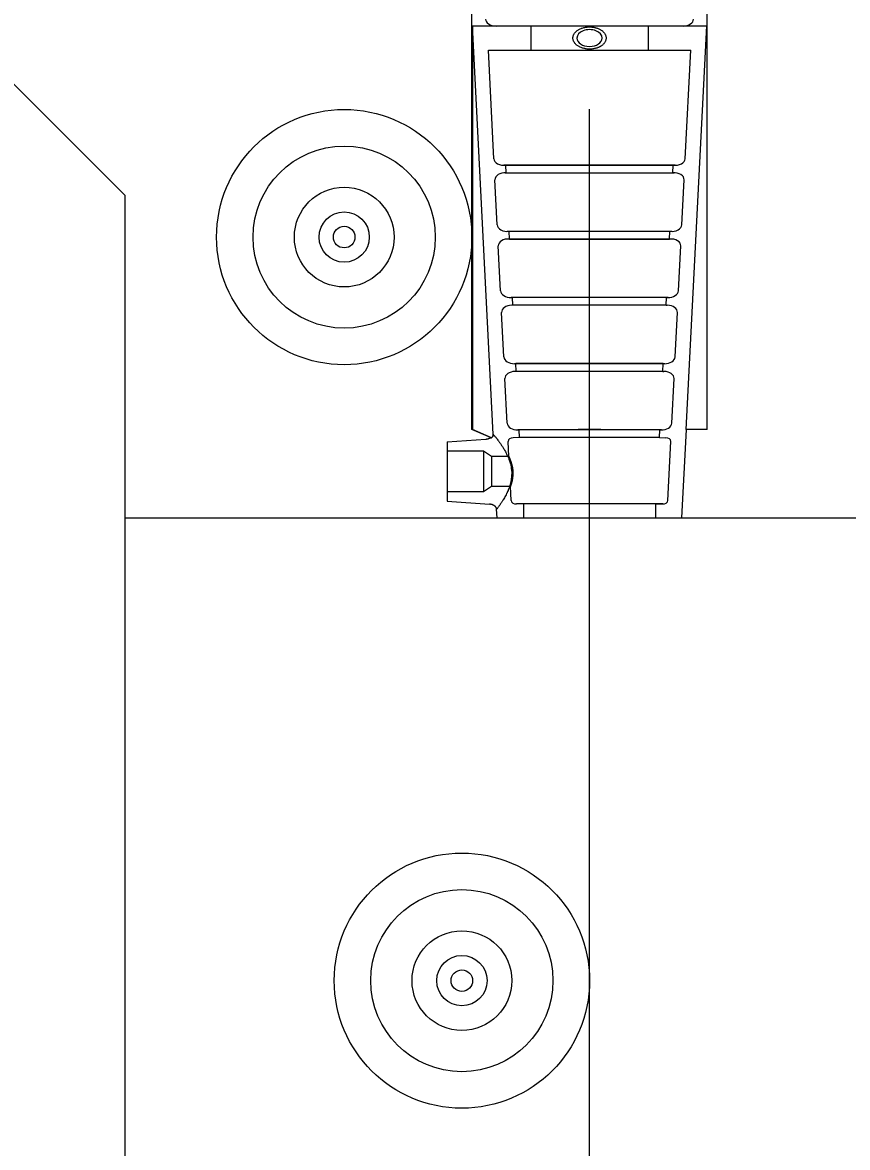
# Model space of a CAD drawing. Extents: x 641328 to 643024, y 298283 to 300065.
# Drawn here: x 641577.44 to 641582.37, y 299963.14 to 299969.87 of the extents above; entities that cross this region are included whole.
import ezdxf

# ---------------------------------------------------------------- set-up
doc = ezdxf.new("R2010")
doc.units = 0
doc.layers.add('2', color=7, linetype='Continuous')

msp = doc.modelspace()

# ---------------------------------------------------------------- linework, layer by layer
at = {"layer": '2'}
for p, q in [((641578.0502, 299968.8307), (641572.3581, 299974.5228)), ((641581.53, 299967.4315), (641581.53, 299972.9028)), ((641580.1229, 299967.4315), (641580.1229, 299972.0125)), ((641580.2507, 299967.4026), (641580.1262, 299969.8442)), ((641580.1262, 299969.8442), (641580.1262, 299967.4315)), ((641580.1262, 299969.8442), (641580.759, 299969.8442)), ((641580.759, 299969.8442), (641580.8939, 299969.8442)), ((641580.8939, 299969.8442), (641581.5267, 299969.8442)), ((641581.4036, 299967.4315), (641581.5267, 299969.8442)), ((641581.5267, 299969.8442), (641581.5267, 299967.4315)), ((641580.2218, 299969.7001), (641581.4311, 299969.7001)), ((641580.2545, 299969.0505), (641580.2218, 299969.7001)), ((641581.3984, 299969.0505), (641581.4311, 299969.7001)), ((641580.8265, 299907.3428), (641580.8265, 299969.347)), ((641581.3379, 299969.0115), (641580.315, 299969.0115)), ((641580.3257, 299969.0121), (641581.3272, 299969.0121)), ((641580.328, 299968.9659), (641580.3257, 299969.0121)), ((641581.3249, 299968.9659), (641581.3272, 299969.0121)), ((641580.2744, 299968.6548), (641580.2609, 299968.9245)), ((641580.3214, 299968.9662), (641581.3315, 299968.9662)), ((641580.328, 299968.9659), (641581.3249, 299968.9659)), ((641581.3785, 299968.6548), (641581.3921, 299968.9245)), ((641578.0502, 299904.9678), (641578.0502, 299968.8307)), ((641581.3179, 299968.6158), (641580.335, 299968.6158)), ((641580.3413, 299968.5705), (641581.3116, 299968.5705)), ((641580.3456, 299968.6165), (641581.3073, 299968.6165)), ((641580.3479, 299968.5702), (641580.3456, 299968.6165)), ((641581.305, 299968.5702), (641581.3073, 299968.6165)), ((641580.2943, 299968.2611), (641580.2808, 299968.5288)), ((641580.3479, 299968.5702), (641581.305, 299968.5702)), ((641581.3586, 299968.2611), (641581.3721, 299968.5288)), ((641581.2958, 299968.2206), (641580.3571, 299968.2206)), ((641580.3656, 299968.2208), (641580.3592, 299968.2207)), ((641580.3679, 299968.1746), (641580.3615, 299968.1745)), ((641581.2874, 299968.2208), (641580.3656, 299968.2208)), ((641580.3679, 299968.1746), (641580.3656, 299968.2208)), ((641581.285, 299968.1746), (641580.3679, 299968.1746)), ((641581.285, 299968.1746), (641581.2874, 299968.2208)), ((641581.285, 299968.1746), (641581.2914, 299968.1745)), ((641581.2874, 299968.2208), (641581.2937, 299968.2207)), ((641580.3142, 299967.8651), (641580.3008, 299968.1312)), ((641581.3387, 299967.8651), (641581.3521, 299968.1312)), ((641581.2759, 299967.8247), (641580.377, 299967.8247)), ((641580.3855, 299967.8248), (641580.3791, 299967.8247)), ((641580.3878, 299967.7786), (641580.3815, 299967.7785)), ((641581.2674, 299967.8248), (641580.3855, 299967.8248)), ((641580.3878, 299967.7786), (641580.3855, 299967.8248)), ((641581.2651, 299967.7786), (641580.3878, 299967.7786)), ((641581.2651, 299967.7786), (641581.2674, 299967.8248)), ((641581.2651, 299967.7786), (641581.2714, 299967.7785)), ((641581.2674, 299967.8248), (641581.2738, 299967.8247)), ((641580.3342, 299967.4691), (641580.3208, 299967.7352)), ((641581.3187, 299967.4691), (641581.3321, 299967.7352)), ((641580.2335, 299967.3823), (641580.1229, 299967.4315)), ((641580.1262, 299967.4315), (641580.1229, 299967.4315)), ((641580.2396, 299967.3808), (641580.1262, 299967.4315)), ((641581.2559, 299967.4287), (641580.397, 299967.4287)), ((641580.4055, 299967.4288), (641580.3991, 299967.4287)), ((641581.2474, 299967.4288), (641580.4055, 299967.4288)), ((641580.4078, 299967.3826), (641580.4055, 299967.4288)), ((641580.8939, 299967.4315), (641580.759, 299967.4315)), ((641581.2451, 299967.3826), (641581.2474, 299967.4288)), ((641581.2474, 299967.4288), (641581.2538, 299967.4287)), ((641581.3792, 299966.9028), (641581.4063, 299967.4315)), ((641581.5267, 299967.4315), (641581.4036, 299967.4315)), ((641581.53, 299967.4315), (641581.5267, 299967.4315)), ((641579.9745, 299967.3579), (641580.2056, 299967.3737)), ((641580.3443, 299967.2692), (641580.3397, 299967.3601)), ((641580.4078, 299967.3826), (641580.37, 299967.3818)), ((641581.2451, 299967.3826), (641580.4078, 299967.3826)), ((641581.2451, 299967.3826), (641581.2829, 299967.3818)), ((641581.2954, 299967.0059), (641581.3132, 299967.3601)), ((641579.9745, 299967.3579), (641579.9745, 299967.1798)), ((641580.1922, 299967.3018), (641579.9745, 299967.3018)), ((641580.1922, 299967.3018), (641580.1922, 299967.1798)), ((641580.2412, 299967.2692), (641580.1922, 299967.3018)), ((641580.2412, 299967.2692), (641580.2412, 299967.1798)), ((641580.3443, 299967.2692), (641580.2412, 299967.2692)), ((641579.9745, 299967.1798), (641579.9745, 299967.0017)), ((641580.1922, 299967.1798), (641580.1922, 299967.0578)), ((641580.2412, 299967.1798), (641580.2412, 299967.0904)), ((641580.2412, 299967.0904), (641580.1922, 299967.0578)), ((641580.3533, 299967.0904), (641580.2412, 299967.0904)), ((641580.3575, 299967.0059), (641580.3533, 299967.0904)), ((641580.1922, 299967.0578), (641579.9745, 299967.0578)), ((641579.9745, 299967.0017), (641580.2288, 299966.9844)), ((641581.264, 299966.9857), (641580.3889, 299966.9857)), ((641580.4278, 299966.9865), (641580.39, 299966.9857)), ((641581.2251, 299966.9865), (641580.4278, 299966.9865)), ((641580.432, 299966.9865), (641580.432, 299966.9028)), ((641581.2209, 299966.9865), (641581.2209, 299966.9028)), ((641581.2251, 299966.9865), (641581.2629, 299966.9857)), ((641578.0502, 299966.9028), (641587.3002, 299966.9028)), ((641580.2737, 299966.9028), (641580.2711, 299966.9542)), ((641580.2737, 299966.9028), (641581.3792, 299966.9028))]:
    msp.add_line(p, q, dxfattribs=at)
for centre, radius in [((641579.3598, 299968.5817), 0.7631), ((641579.3598, 299968.5817), 0.5445), ((641579.3598, 299968.5817), 0.298), ((641579.3598, 299968.5817), 0.1503), ((641579.3598, 299968.5817), 0.0644), ((641580.0634, 299964.1352), 0.7631), ((641580.0634, 299964.1352), 0.5445), ((641580.0634, 299964.1352), 0.298), ((641580.0634, 299964.1352), 0.1503), ((641580.0634, 299964.1352), 0.0644)]:
    msp.add_circle(centre, radius, dxfattribs=at)
for centre, major_axis, start_param, end_param in [((641580.2675, 299969.886), (0.0628, 0), 3.141593, 4.712389), ((641581.3854, 299969.886), (0.0628, 0), 4.712389, 6.283185), ((641580.8265, 299969.7721), (0.0754, 0), 0, 3.141593), ((641580.8265, 299969.7721), (0.0754, 0), 3.141593, 6.283185), ((641580.315, 299969.0519), (0.0606, 0), 3.175179, 4.889203), ((641581.3379, 299969.0519), (0.0606, 0), 4.535575, 6.249599), ((641580.3214, 299968.9258), (0.0606, 0), 1.461155, 3.175179), ((641581.3315, 299968.9258), (0.0606, 0), 6.249599, 7.963623), ((641580.335, 299968.6562), (0.0606, 0), 3.175179, 4.889203), ((641581.3179, 299968.6562), (0.0606, 0), 4.535575, 6.249599), ((641580.3413, 299968.5301), (0.0606, 0), 1.461155, 3.175179), ((641581.3116, 299968.5301), (0.0606, 0), 6.249599, 7.963623), ((641580.3571, 299968.2625), (0.0628, 0), 3.175179, 4.745975), ((641581.2958, 299968.2625), (0.0628, 0), 4.678803, 6.249599), ((641580.3636, 299968.1326), (0.0628, 0), 1.604383, 3.175179), ((641581.2893, 299968.1326), (0.0628, 0), 6.249599, 7.820395), ((641580.377, 299967.8665), (0.0628, 0), 3.175179, 4.745975), ((641581.2759, 299967.8665), (0.0628, 0), 4.678803, 6.249599), ((641580.3836, 299967.7366), (0.0628, 0), 1.604383, 3.175179), ((641581.2693, 299967.7366), (0.0628, 0), 6.249599, 7.820395), ((641580.397, 299967.4705), (0.0628, 0), 3.175179, 4.745975), ((641581.2559, 299967.4705), (0.0628, 0), 4.678803, 6.249599), ((641580.3711, 299967.3609), (0.0314, 0), 1.604383, 3.175179), ((641581.2818, 299967.3609), (0.0314, 0), 6.249599, 7.820395), ((641580.3889, 299967.0066), (0.0314, 0), 3.175179, 4.745975), ((641581.264, 299967.0066), (0.0314, 0), 4.678803, 6.249599)]:
    msp.add_ellipse(centre, major_axis=major_axis, ratio=0.666667, start_param=start_param, end_param=end_param, dxfattribs=at)
for points, degree in [([(641580.4747, 299969.8442), (641580.4747, 299969.7961), (641580.4747, 299969.7481), (641580.4747, 299969.7001)], 2), ([(641580.7274, 299969.7721), (641580.7274, 299969.7743), (641580.7275, 299969.7765), (641580.7282, 299969.7808), (641580.7286, 299969.783), (641580.7305, 299969.7894), (641580.7324, 299969.7935), (641580.7373, 299969.8016), (641580.7404, 299969.8054), (641580.7475, 299969.8126), (641580.7516, 299969.816), (641580.7607, 299969.8222), (641580.7658, 299969.825), (641580.7765, 299969.8298), (641580.7822, 299969.8319), (641580.7943, 299969.8353), (641580.8005, 299969.8365), (641580.8133, 299969.8383), (641580.8199, 299969.8387), (641580.8329, 299969.8387), (641580.8394, 299969.8383), (641580.849, 299969.837), (641580.8523, 299969.8364), (641580.8585, 299969.8352), (641580.8616, 299969.8344), (641580.8705, 299969.8319), (641580.8763, 299969.8298), (641580.8871, 299969.825), (641580.8921, 299969.8222), (641580.9013, 299969.816), (641580.9054, 299969.8126), (641580.9125, 299969.8054), (641580.9156, 299969.8016), (641580.9205, 299969.7935), (641580.9224, 299969.7894), (641580.9249, 299969.7809), (641580.9255, 299969.7765), (641580.9255, 299969.7721)], 3), ([(641581.1782, 299969.7001), (641581.1782, 299969.7481), (641581.1782, 299969.7961), (641581.1782, 299969.8442)], 2), ([(641580.9255, 299969.7721), (641580.9255, 299969.7678), (641580.9249, 299969.7635), (641580.9223, 299969.755), (641580.9204, 299969.7508), (641580.9155, 299969.7428), (641580.9124, 299969.739), (641580.9052, 299969.7317), (641580.9011, 299969.7284), (641580.8942, 299969.7238), (641580.8919, 299969.7224), (641580.8868, 299969.7196), (641580.8842, 299969.7183), (641580.8761, 299969.7147), (641580.8704, 299969.7126), (641580.8585, 299969.7093), (641580.8522, 299969.708), (641580.8395, 299969.7063), (641580.833, 299969.7059), (641580.82, 299969.7059), (641580.8134, 299969.7063), (641580.8008, 299969.708), (641580.7945, 299969.7093), (641580.7825, 299969.7126), (641580.7768, 299969.7147), (641580.766, 299969.7195), (641580.761, 299969.7223), (641580.7518, 299969.7284), (641580.7477, 299969.7317), (641580.7423, 299969.7372), (641580.7406, 299969.739), (641580.7376, 299969.7429), (641580.7362, 299969.7448), (641580.7325, 299969.7508), (641580.7306, 299969.7549), (641580.728, 299969.7635), (641580.7274, 299969.7678), (641580.7274, 299969.7721)], 3), ([(641580.2056, 299967.3737), (641580.2085, 299967.3739), (641580.2115, 299967.3742), (641580.2143, 299967.3748), (641580.2171, 299967.3754), (641580.2199, 299967.3761), (641580.2225, 299967.377), (641580.2251, 299967.3779), (641580.2276, 299967.379), (641580.2299, 299967.3802), (641580.2312, 299967.3809), (641580.2324, 299967.3816), (641580.2335, 299967.3823)], 3), ([(641580.2396, 299967.3808), (641580.2357, 299967.3817), (641580.2335, 299967.3823), (641580.2335, 299967.3823), (641580.2335, 299967.3823), (641580.2335, 299967.3823)], 3), ([(641580.2335, 299967.3823), (641580.2335, 299967.3823), (641580.234, 299967.3822), (641580.2361, 299967.3817), (641580.2376, 299967.3813), (641580.2396, 299967.3808)], 3), ([(641580.2507, 299967.4026), (641580.2509, 299967.3987), (641580.2501, 299967.3948), (641580.2472, 299967.3892), (641580.246, 299967.3874), (641580.2431, 299967.384), (641580.2415, 299967.3823), (641580.2396, 299967.3808)], 3), ([(641580.2396, 299967.3808), (641580.2415, 299967.3823), (641580.2431, 299967.3839), (641580.246, 299967.3874), (641580.2472, 299967.3892), (641580.2491, 299967.3929), (641580.2498, 299967.3948), (641580.2507, 299967.3987), (641580.2508, 299967.4006), (641580.2507, 299967.4026)], 3), ([(641580.2531, 299967.3997), (641580.2545, 299967.398), (641580.2562, 299967.396), (641580.2599, 299967.3915), (641580.262, 299967.3889), (641580.2688, 299967.3804), (641580.2741, 299967.3737), (641580.2828, 299967.3621), (641580.2858, 299967.3579), (641580.292, 299967.3493), (641580.2951, 299967.3448), (641580.3015, 299967.3355), (641580.3047, 299967.3306), (641580.3111, 299967.3204), (641580.3143, 299967.3152), (641580.3238, 299967.2988), (641580.3298, 299967.2873), (641580.3409, 299967.2632), (641580.3459, 299967.2504), (641580.354, 299967.2243), (641580.357, 299967.2109), (641580.3608, 299967.1834), (641580.3614, 299967.1698), (641580.3605, 299967.1494), (641580.3599, 299967.1427), (641580.3581, 299967.1292), (641580.3569, 299967.1225), (641580.3526, 299967.1029), (641580.3488, 299967.0904), (641580.342, 299967.0723), (641580.3396, 299967.0664), (641580.3345, 299967.0549), (641580.3319, 299967.0494), (641580.3238, 299967.0334), (641580.3182, 299967.0234), (641580.3099, 299967.0096), (641580.3071, 299967.0052), (641580.3017, 299966.9969), (641580.2991, 299966.9929), (641580.2941, 299966.9856), (641580.2917, 299966.9822), (641580.2872, 299966.9758), (641580.2851, 299966.9729), (641580.2794, 299966.965), (641580.2763, 299966.961), (641580.2732, 299966.957), (641580.2724, 299966.9559), (641580.2713, 299966.9545), (641580.2711, 299966.9542), (641580.2711, 299966.9542)], 3), ([(641580.3443, 299967.2692), (641580.3443, 299967.2692), (641580.3446, 299967.2686), (641580.3456, 299967.2663), (641580.3464, 299967.2646), (641580.3484, 299967.2601), (641580.3496, 299967.2573), (641580.3522, 299967.2508), (641580.3536, 299967.2471), (641580.3558, 299967.2409), (641580.3565, 299967.2387), (641580.358, 299967.2342), (641580.3587, 299967.2319), (641580.3608, 299967.2247), (641580.3621, 299967.2196), (641580.3645, 299967.2087), (641580.3655, 299967.2031), (641580.3667, 299967.1945), (641580.3671, 299967.1916), (641580.3676, 299967.1857), (641580.3678, 299967.1827), (641580.368, 299967.1798)], 3), ([(641580.368, 299967.1798), (641580.3683, 299967.1739), (641580.3684, 299967.1681), (641580.368, 299967.1566), (641580.3675, 299967.1509), (641580.3663, 299967.1401), (641580.3655, 299967.135), (641580.3636, 299967.1252), (641580.3626, 299967.1207), (641580.361, 299967.1145), (641580.3605, 299967.1125), (641580.3594, 299967.1088), (641580.3589, 299967.1071), (641580.3574, 299967.1022), (641580.3565, 299967.0995), (641580.355, 299967.095), (641580.3543, 299967.0932), (641580.3535, 299967.091), (641580.3533, 299967.0904), (641580.3533, 299967.0904)], 3), ([(641580.2711, 299966.9542), (641580.271, 299966.9561), (641580.2706, 299966.9579), (641580.27, 299966.9598), (641580.2694, 299966.9616), (641580.2686, 299966.9634), (641580.2675, 299966.9651), (641580.2664, 299966.9669), (641580.2651, 299966.9685), (641580.2636, 299966.9701), (641580.2621, 299966.9717), (641580.2603, 299966.9732), (641580.2584, 299966.9746), (641580.2565, 299966.9759), (641580.2544, 299966.9772), (641580.2521, 299966.9783), (641580.2498, 299966.9794), (641580.2474, 299966.9804), (641580.2449, 299966.9812), (641580.2424, 299966.9821), (641580.2398, 299966.9828), (641580.237, 299966.9833), (641580.2343, 299966.9838), (641580.2316, 299966.9842), (641580.2288, 299966.9844)], 3)]:
    msp.add_open_spline(points, degree=degree, dxfattribs=at)

doc.saveas('drawing.dxf')
